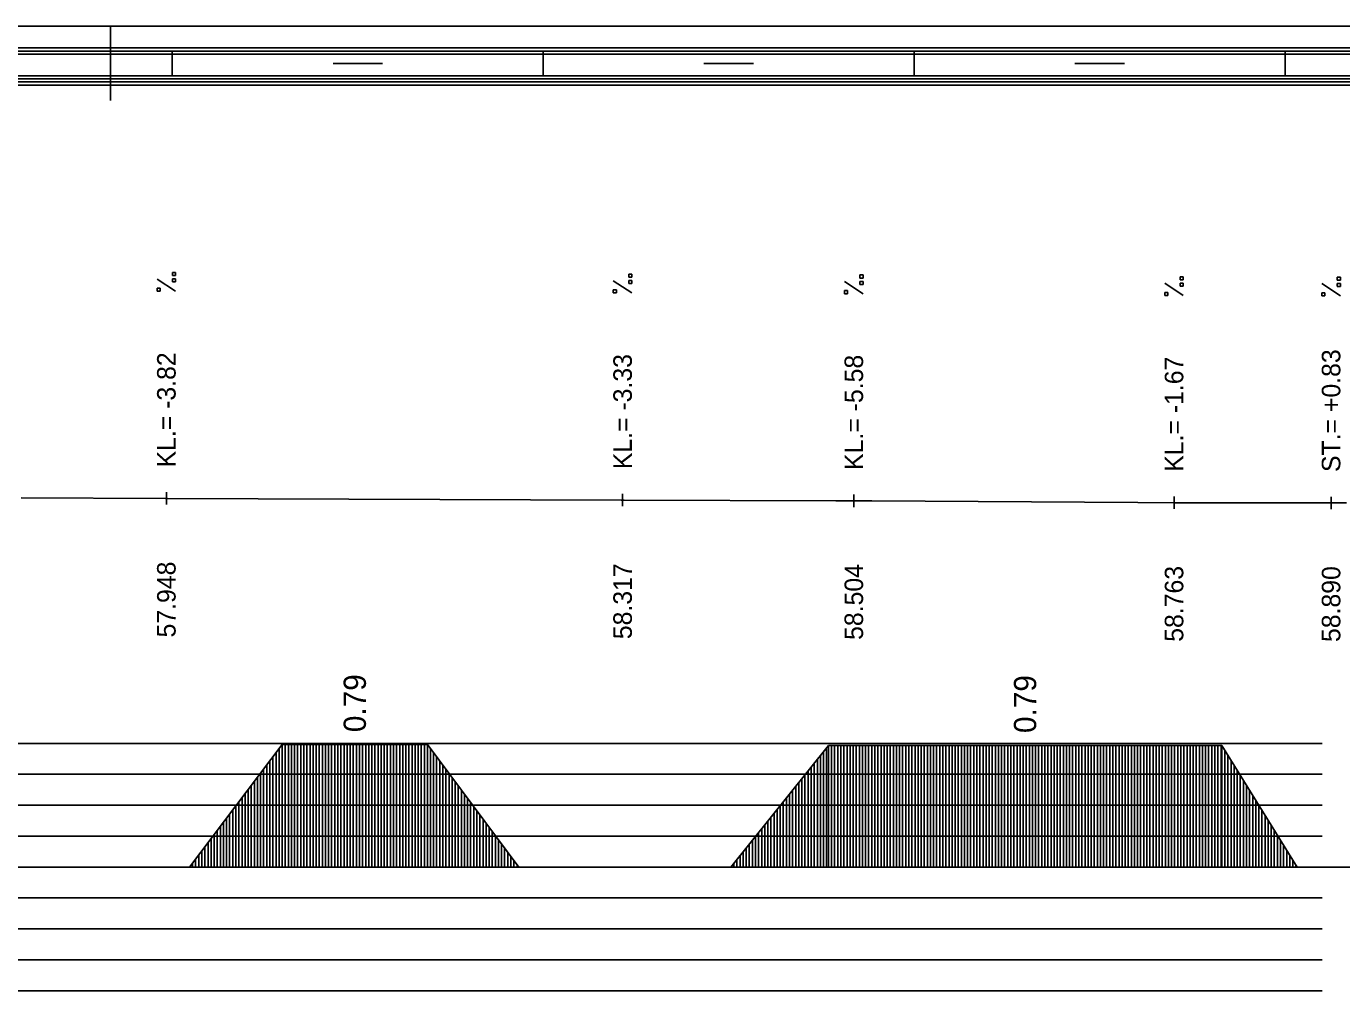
# Model space of a CAD drawing. Extents: x 2 to 10148, y 0 to 380.
# Drawn here: x 6083.2 to 6189.6, y 302 to 380 of the extents above; entities that cross this region are included whole.
import ezdxf

# ---------------------------------------------------------------- set-up
doc = ezdxf.new("R2010")
doc.units = 0
for name, color, linetype in [('NIVELETA_CARA', 7, 'Continuous'), ('NIVELETA_TEXT', 7, 'Continuous'), ('RAM', 7, 'Continuous'), ('ZRYCHL_CARA_C', 7, 'Continuous'), ('ZRYCHL_RASTR', 7, 'Continuous'), ('ZRYCHL_TEXT', 7, 'Continuous')]:
    doc.layers.add(name, color=color, linetype=linetype)

msp = doc.modelspace()

# ---------------------------------------------------------------- linework, layer by layer
at = {"layer": 'NIVELETA_CARA'}
for p, q in [((6082.77, 341.86), (6094.45, 341.82)), ((6094.45, 341.82), (6094.52, 341.82)), ((6094.52, 341.32), (6094.52, 342.32)), ((6094.52, 341.82), (6094.6, 341.82)), ((6094.6, 341.82), (6131.3, 341.68)), ((6131.3, 341.68), (6131.42, 341.68)), ((6131.42, 341.18), (6131.42, 342.18)), ((6131.42, 341.68), (6131.55, 341.68)), ((6131.55, 341.68), (6148.66, 341.62)), ((6148.66, 341.62), (6150.12, 341.62)), ((6150.12, 341.12), (6150.12, 342.12)), ((6150.12, 341.62), (6151.58, 341.61)), ((6151.58, 341.61), (6173.09, 341.49)), ((6176.02, 340.97), (6176.02, 341.97)), ((6188.72, 340.95), (6188.72, 341.95)), ((6173.09, 341.49), (6176.02, 341.47)), ((6176.02, 341.47), (6178.95, 341.47)), ((6178.95, 341.47), (6187.47, 341.45)), ((6187.47, 341.45), (6188.72, 341.45)), ((6188.72, 341.45), (6189.97, 341.45))]:
    msp.add_line(p, q, dxfattribs=at)
at = {"layer": 'NIVELETA_TEXT'}
for p, q in [((6095.27, 360.09), (6095.02, 360.09)), ((6095.02, 360.09), (6095.02, 359.85)), ((6095.02, 359.85), (6095.03, 359.84)), ((6095.02, 359.84), (6095.27, 359.84)), ((6095.27, 359.84), (6095.27, 360.09)), ((6132.17, 359.95), (6131.92, 359.95)), ((6131.92, 359.95), (6131.92, 359.71)), ((6131.92, 359.71), (6131.93, 359.7)), ((6131.92, 359.7), (6132.17, 359.7)), ((6132.17, 359.7), (6132.17, 359.95)), ((6150.87, 359.89), (6150.62, 359.89)), ((6150.62, 359.89), (6150.62, 359.64)), ((6150.62, 359.64), (6150.87, 359.64)), ((6150.62, 359.64), (6150.63, 359.64)), ((6150.87, 359.64), (6150.87, 359.89)), ((6176.77, 359.74), (6176.52, 359.74)), ((6176.52, 359.74), (6176.52, 359.5)), ((6176.77, 359.49), (6176.77, 359.74)), ((6189.47, 359.72), (6189.22, 359.72)), ((6189.22, 359.72), (6189.22, 359.48)), ((6189.47, 359.47), (6189.47, 359.72)), ((6095.27, 358.57), (6093.77, 359.56)), ((6094.02, 358.82), (6093.77, 358.82)), ((6093.77, 358.82), (6093.77, 358.58)), ((6093.77, 358.58), (6093.78, 358.57)), ((6093.77, 358.57), (6094.02, 358.57)), ((6094.02, 358.57), (6094.02, 358.82)), ((6095.27, 359.58), (6095.02, 359.58)), ((6095.02, 359.58), (6095.02, 359.33)), ((6095.02, 359.33), (6095.27, 359.33)), ((6095.02, 359.33), (6095.03, 359.33)), ((6095.27, 359.33), (6095.27, 359.58)), ((6132.17, 358.43), (6130.67, 359.42)), ((6130.92, 358.68), (6130.67, 358.68)), ((6130.67, 358.68), (6130.67, 358.44)), ((6130.92, 358.43), (6130.92, 358.68)), ((6132.17, 359.44), (6131.92, 359.44)), ((6131.92, 359.44), (6131.92, 359.19)), ((6131.92, 359.19), (6132.17, 359.19)), ((6131.92, 359.19), (6131.93, 359.19)), ((6132.17, 359.19), (6132.17, 359.44)), ((6150.87, 358.37), (6149.37, 359.36)), ((6149.62, 358.62), (6149.37, 358.62)), ((6149.37, 358.62), (6149.37, 358.37)), ((6149.62, 358.37), (6149.62, 358.62)), ((6150.87, 359.37), (6150.62, 359.37)), ((6150.62, 359.37), (6150.62, 359.13)), ((6150.62, 359.13), (6150.87, 359.13)), ((6150.62, 359.13), (6150.63, 359.13)), ((6150.87, 359.13), (6150.87, 359.37)), ((6176.77, 358.23), (6175.27, 359.22)), ((6176.52, 359.5), (6176.53, 359.49)), ((6176.52, 359.49), (6176.77, 359.49)), ((6176.77, 359.23), (6176.52, 359.23)), ((6176.52, 359.23), (6176.52, 358.99)), ((6176.52, 358.99), (6176.53, 358.98)), ((6176.52, 358.98), (6176.77, 358.98)), ((6176.77, 358.98), (6176.77, 359.23)), ((6189.47, 358.2), (6187.97, 359.19)), ((6189.22, 359.48), (6189.23, 359.47)), ((6189.22, 359.47), (6189.47, 359.47)), ((6189.47, 359.21), (6189.22, 359.21)), ((6189.22, 359.21), (6189.22, 358.97)), ((6189.22, 358.97), (6189.23, 358.96)), ((6189.22, 358.96), (6189.47, 358.96)), ((6189.47, 358.96), (6189.47, 359.21)), ((6130.67, 358.44), (6130.68, 358.43)), ((6130.67, 358.43), (6130.92, 358.43)), ((6149.37, 358.37), (6149.62, 358.37)), ((6149.37, 358.37), (6149.38, 358.37)), ((6175.52, 358.47), (6175.27, 358.47)), ((6175.27, 358.47), (6175.27, 358.23)), ((6175.27, 358.23), (6175.52, 358.23)), ((6175.27, 358.23), (6175.28, 358.23)), ((6175.52, 358.23), (6175.52, 358.47)), ((6188.22, 358.45), (6187.97, 358.45)), ((6187.97, 358.45), (6187.97, 358.21)), ((6187.97, 358.21), (6187.98, 358.2)), ((6187.97, 358.2), (6188.22, 358.2)), ((6188.22, 358.2), (6188.22, 358.45))]:
    msp.add_line(p, q, dxfattribs=at)
at = {"layer": 'RAM'}
for p, q in [((6872.96, 380), (5974.91, 380)), ((6090, 374), (6090, 380)), ((6872.96, 378.25), (5974.91, 378.25)), ((6872.96, 378), (5974.91, 378)), ((6872.96, 377.75), (5974.91, 377.75)), ((6095, 376), (6095, 378)), ((6125, 376), (6125, 378)), ((6155, 376), (6155, 378)), ((6185, 376), (6185, 378)), ((6108, 377), (6112, 377)), ((6138, 377), (6142, 377)), ((6168, 377), (6172, 377)), ((6872.96, 376), (5974.91, 376)), ((6872.96, 375.75), (5974.91, 375.75)), ((6872.96, 375.5), (5974.91, 375.5)), ((6872.96, 375.25), (5974.91, 375.25))]:
    msp.add_line(p, q, dxfattribs=at)
at = {"layer": 'ZRYCHL_CARA_C'}
for p, q in [((6096.39, 312), (6103.89, 321.91)), ((6103.64, 312), (6103.64, 321.58)), ((6103.89, 312), (6103.89, 321.91)), ((6103.89, 321.91), (6115.63, 321.91)), ((6104.14, 312), (6104.14, 321.91)), ((6104.39, 312), (6104.39, 321.91)), ((6104.64, 312), (6104.64, 321.91)), ((6104.89, 312), (6104.89, 321.91)), ((6105.14, 312), (6105.14, 321.91)), ((6105.39, 312), (6105.39, 321.91)), ((6105.64, 312), (6105.64, 321.91)), ((6105.89, 312), (6105.89, 321.91)), ((6106.14, 312), (6106.14, 321.91)), ((6106.39, 312), (6106.39, 321.91)), ((6106.64, 312), (6106.64, 321.91)), ((6106.89, 312), (6106.89, 321.91)), ((6107.14, 312), (6107.14, 321.91)), ((6107.39, 312), (6107.39, 321.91)), ((6107.64, 312), (6107.64, 321.91)), ((6107.89, 312), (6107.89, 321.91)), ((6108.14, 312), (6108.14, 321.91)), ((6108.39, 312), (6108.39, 321.91)), ((6108.64, 312), (6108.64, 321.91)), ((6108.89, 312), (6108.89, 321.91)), ((6109.14, 312), (6109.14, 321.91)), ((6109.39, 312), (6109.39, 321.91)), ((6109.64, 312), (6109.64, 321.91)), ((6109.89, 312), (6109.89, 321.91)), ((6110.14, 312), (6110.14, 321.91)), ((6110.39, 312), (6110.39, 321.91)), ((6110.64, 312), (6110.64, 321.91)), ((6110.89, 312), (6110.89, 321.91)), ((6111.14, 312), (6111.14, 321.91)), ((6111.39, 312), (6111.39, 321.91)), ((6111.64, 312), (6111.64, 321.91)), ((6111.89, 312), (6111.89, 321.91)), ((6112.14, 312), (6112.14, 321.91)), ((6112.39, 312), (6112.39, 321.91)), ((6112.64, 312), (6112.64, 321.91)), ((6112.89, 312), (6112.89, 321.91)), ((6113.14, 312), (6113.14, 321.91)), ((6113.39, 312), (6113.39, 321.91)), ((6113.64, 312), (6113.64, 321.91)), ((6113.89, 312), (6113.89, 321.91)), ((6114.14, 312), (6114.14, 321.91)), ((6114.39, 312), (6114.39, 321.91)), ((6114.64, 312), (6114.64, 321.91)), ((6114.89, 312), (6114.89, 321.91)), ((6115.14, 312), (6115.14, 321.91)), ((6115.39, 312), (6115.39, 321.91)), ((6115.63, 312), (6115.63, 321.91)), ((6115.63, 321.91), (6123.03, 312)), ((6115.88, 312), (6115.88, 321.57)), ((6140.17, 312), (6148.07, 321.84)), ((6147.67, 312), (6147.67, 321.34)), ((6147.92, 312), (6147.92, 321.65)), ((6148.07, 312), (6148.07, 321.84)), ((6148.07, 321.84), (6179.88, 321.84)), ((6148.32, 312), (6148.32, 321.84)), ((6148.57, 312), (6148.57, 321.84)), ((6148.82, 312), (6148.82, 321.84)), ((6149.07, 312), (6149.07, 321.84)), ((6149.32, 312), (6149.32, 321.84)), ((6149.57, 312), (6149.57, 321.84)), ((6149.82, 312), (6149.82, 321.84)), ((6150.07, 312), (6150.07, 321.84)), ((6150.32, 312), (6150.32, 321.84)), ((6150.57, 312), (6150.57, 321.84)), ((6150.82, 312), (6150.82, 321.84)), ((6151.07, 312), (6151.07, 321.84)), ((6151.32, 312), (6151.32, 321.84)), ((6151.57, 312), (6151.57, 321.84)), ((6151.82, 312), (6151.82, 321.84)), ((6152.07, 312), (6152.07, 321.84)), ((6152.32, 312), (6152.32, 321.84)), ((6152.57, 312), (6152.57, 321.84)), ((6152.82, 312), (6152.82, 321.84)), ((6153.07, 312), (6153.07, 321.84)), ((6153.32, 312), (6153.32, 321.84)), ((6153.57, 312), (6153.57, 321.84)), ((6153.82, 312), (6153.82, 321.84)), ((6154.07, 312), (6154.07, 321.84)), ((6154.32, 312), (6154.32, 321.84)), ((6154.57, 312), (6154.57, 321.84)), ((6154.82, 312), (6154.82, 321.84)), ((6155.07, 312), (6155.07, 321.84)), ((6155.32, 312), (6155.32, 321.84)), ((6155.57, 312), (6155.57, 321.84)), ((6155.82, 312), (6155.82, 321.84)), ((6156.07, 312), (6156.07, 321.84)), ((6156.32, 312), (6156.32, 321.84)), ((6156.57, 312), (6156.57, 321.84)), ((6156.82, 312), (6156.82, 321.84)), ((6157.07, 312), (6157.07, 321.84)), ((6157.32, 312), (6157.32, 321.84)), ((6157.57, 312), (6157.57, 321.84)), ((6157.82, 312), (6157.82, 321.84)), ((6158.07, 312), (6158.07, 321.84)), ((6158.32, 312), (6158.32, 321.84)), ((6158.57, 312), (6158.57, 321.84)), ((6158.82, 312), (6158.82, 321.84)), ((6159.07, 312), (6159.07, 321.84)), ((6159.32, 312), (6159.32, 321.84)), ((6159.57, 312), (6159.57, 321.84)), ((6159.82, 312), (6159.82, 321.84)), ((6160.07, 312), (6160.07, 321.84)), ((6160.32, 312), (6160.32, 321.84)), ((6160.57, 312), (6160.57, 321.84)), ((6160.82, 312), (6160.82, 321.84)), ((6161.07, 312), (6161.07, 321.84)), ((6161.32, 312), (6161.32, 321.84)), ((6161.57, 312), (6161.57, 321.84)), ((6161.82, 312), (6161.82, 321.84)), ((6162.07, 312), (6162.07, 321.84)), ((6162.32, 312), (6162.32, 321.84)), ((6162.57, 312), (6162.57, 321.84)), ((6162.82, 312), (6162.82, 321.84)), ((6163.07, 312), (6163.07, 321.84)), ((6163.32, 312), (6163.32, 321.84)), ((6163.57, 312), (6163.57, 321.84)), ((6163.82, 312), (6163.82, 321.84)), ((6164.07, 312), (6164.07, 321.84)), ((6164.32, 312), (6164.32, 321.84)), ((6164.57, 312), (6164.57, 321.84)), ((6164.82, 312), (6164.82, 321.84)), ((6165.07, 312), (6165.07, 321.84)), ((6165.32, 312), (6165.32, 321.84)), ((6165.57, 312), (6165.57, 321.84)), ((6165.82, 312), (6165.82, 321.84)), ((6166.07, 312), (6166.07, 321.84)), ((6166.32, 312), (6166.32, 321.84)), ((6166.57, 312), (6166.57, 321.84)), ((6166.82, 312), (6166.82, 321.84)), ((6167.07, 312), (6167.07, 321.84)), ((6167.32, 312), (6167.32, 321.84)), ((6167.57, 312), (6167.57, 321.84)), ((6167.82, 312), (6167.82, 321.84)), ((6168.07, 312), (6168.07, 321.84)), ((6168.32, 312), (6168.32, 321.84)), ((6168.57, 312), (6168.57, 321.84)), ((6168.82, 312), (6168.82, 321.84)), ((6169.07, 312), (6169.07, 321.84)), ((6169.32, 312), (6169.32, 321.84)), ((6169.57, 312), (6169.57, 321.84)), ((6169.82, 312), (6169.82, 321.84)), ((6170.07, 312), (6170.07, 321.84)), ((6170.32, 312), (6170.32, 321.84)), ((6170.57, 312), (6170.57, 321.84)), ((6170.82, 312), (6170.82, 321.84)), ((6171.07, 312), (6171.07, 321.84)), ((6171.32, 312), (6171.32, 321.84)), ((6171.57, 312), (6171.57, 321.84)), ((6171.82, 312), (6171.82, 321.84)), ((6172.07, 312), (6172.07, 321.84)), ((6172.32, 312), (6172.32, 321.84)), ((6172.57, 312), (6172.57, 321.84)), ((6172.82, 312), (6172.82, 321.84)), ((6173.07, 312), (6173.07, 321.84)), ((6173.32, 312), (6173.32, 321.84)), ((6173.57, 312), (6173.57, 321.84)), ((6173.82, 312), (6173.82, 321.84)), ((6174.07, 312), (6174.07, 321.84)), ((6174.32, 312), (6174.32, 321.84)), ((6174.57, 312), (6174.57, 321.84)), ((6174.82, 312), (6174.82, 321.84)), ((6175.07, 312), (6175.07, 321.84)), ((6175.32, 312), (6175.32, 321.84)), ((6175.57, 312), (6175.57, 321.84)), ((6175.82, 312), (6175.82, 321.84)), ((6176.07, 312), (6176.07, 321.84)), ((6176.32, 312), (6176.32, 321.84)), ((6176.57, 312), (6176.57, 321.84)), ((6176.82, 312), (6176.82, 321.84)), ((6177.07, 312), (6177.07, 321.84)), ((6177.32, 312), (6177.32, 321.84)), ((6177.57, 312), (6177.57, 321.84)), ((6177.82, 312), (6177.82, 321.84)), ((6178.07, 312), (6178.07, 321.84)), ((6178.32, 312), (6178.32, 321.84)), ((6178.57, 312), (6178.57, 321.84)), ((6178.82, 312), (6178.82, 321.84)), ((6179.07, 312), (6179.07, 321.84)), ((6179.32, 312), (6179.32, 321.84)), ((6179.57, 312), (6179.57, 321.84)), ((6179.82, 312), (6179.82, 321.84)), ((6179.88, 312), (6179.88, 321.84)), ((6179.88, 321.84), (6185.98, 312)), ((6180.13, 312), (6180.13, 321.44)), ((6102.64, 312), (6102.64, 320.26)), ((6102.89, 312), (6102.89, 320.59)), ((6103.14, 312), (6103.14, 320.92)), ((6103.39, 312), (6103.39, 321.25)), ((6116.13, 312), (6116.13, 321.24)), ((6116.38, 312), (6116.38, 320.9)), ((6116.63, 312), (6116.63, 320.57)), ((6116.88, 312), (6116.88, 320.24)), ((6146.92, 312), (6146.92, 320.41)), ((6147.17, 312), (6147.17, 320.72)), ((6147.42, 312), (6147.42, 321.03)), ((6180.38, 312), (6180.38, 321.03)), ((6180.63, 312), (6180.63, 320.63)), ((6180.88, 312), (6180.88, 320.23)), ((6101.89, 312), (6101.89, 319.27)), ((6102.14, 312), (6102.14, 319.6)), ((6102.39, 312), (6102.39, 319.93)), ((6117.13, 312), (6117.13, 319.9)), ((6117.38, 312), (6117.38, 319.57)), ((6117.63, 312), (6117.63, 319.23)), ((6145.92, 312), (6145.92, 319.16)), ((6146.17, 312), (6146.17, 319.47)), ((6146.42, 312), (6146.42, 319.78)), ((6146.67, 312), (6146.67, 320.1)), ((6181.13, 312), (6181.13, 319.82)), ((6181.38, 312), (6181.38, 319.42)), ((6101.14, 312), (6101.14, 318.28)), ((6101.39, 312), (6101.39, 318.61)), ((6101.64, 312), (6101.64, 318.94)), ((6117.88, 312), (6117.88, 318.9)), ((6118.13, 312), (6118.13, 318.56)), ((6118.38, 312), (6118.38, 318.23)), ((6145.17, 312), (6145.17, 318.23)), ((6145.42, 312), (6145.42, 318.54)), ((6145.67, 312), (6145.67, 318.85)), ((6181.63, 312), (6181.63, 319.02)), ((6181.88, 312), (6181.88, 318.61)), ((6182.13, 312), (6182.13, 318.21)), ((6100.39, 312), (6100.39, 317.28)), ((6100.64, 312), (6100.64, 317.62)), ((6100.89, 312), (6100.89, 317.95)), ((6118.63, 312), (6118.63, 317.89)), ((6118.88, 312), (6118.88, 317.56)), ((6119.13, 312), (6119.13, 317.22)), ((6144.42, 312), (6144.42, 317.29)), ((6144.67, 312), (6144.67, 317.6)), ((6144.92, 312), (6144.92, 317.92)), ((6182.38, 312), (6182.38, 317.81)), ((6182.63, 312), (6182.63, 317.4)), ((6099.64, 312), (6099.64, 316.29)), ((6099.89, 312), (6099.89, 316.62)), ((6100.14, 312), (6100.14, 316.95)), ((6119.38, 312), (6119.38, 316.89)), ((6119.63, 312), (6119.63, 316.55)), ((6119.88, 312), (6119.88, 316.22)), ((6143.42, 312), (6143.42, 316.05)), ((6143.67, 312), (6143.67, 316.36)), ((6143.92, 312), (6143.92, 316.67)), ((6144.17, 312), (6144.17, 316.98)), ((6182.88, 312), (6182.88, 317)), ((6183.13, 312), (6183.13, 316.6)), ((6183.38, 312), (6183.38, 316.19)), ((6098.64, 312), (6098.64, 314.97)), ((6098.89, 312), (6098.89, 315.3)), ((6099.14, 312), (6099.14, 315.63)), ((6099.39, 312), (6099.39, 315.96)), ((6120.13, 312), (6120.13, 315.88)), ((6120.38, 312), (6120.38, 315.55)), ((6120.63, 312), (6120.63, 315.21)), ((6142.67, 312), (6142.67, 315.11)), ((6142.92, 312), (6142.92, 315.43)), ((6143.17, 312), (6143.17, 315.74)), ((6183.63, 312), (6183.63, 315.79)), ((6183.88, 312), (6183.88, 315.39)), ((6184.13, 312), (6184.13, 314.98)), ((6097.89, 312), (6097.89, 313.98)), ((6098.14, 312), (6098.14, 314.31)), ((6098.39, 312), (6098.39, 314.64)), ((6120.88, 312), (6120.88, 314.88)), ((6121.13, 312), (6121.13, 314.54)), ((6121.38, 312), (6121.38, 314.21)), ((6121.63, 312), (6121.63, 313.87)), ((6141.67, 312), (6141.67, 313.87)), ((6141.92, 312), (6141.92, 314.18)), ((6142.17, 312), (6142.17, 314.49)), ((6142.42, 312), (6142.42, 314.8)), ((6184.38, 312), (6184.38, 314.58)), ((6184.63, 312), (6184.63, 314.18)), ((6097.14, 312), (6097.14, 312.99)), ((6097.39, 312), (6097.39, 313.32)), ((6097.64, 312), (6097.64, 313.65)), ((6121.88, 312), (6121.88, 313.54)), ((6122.13, 312), (6122.13, 313.21)), ((6122.38, 312), (6122.38, 312.87)), ((6140.92, 312), (6140.92, 312.93)), ((6141.17, 312), (6141.17, 313.25)), ((6141.42, 312), (6141.42, 313.56)), ((6184.88, 312), (6184.88, 313.77)), ((6185.13, 312), (6185.13, 313.37)), ((6185.38, 312), (6185.38, 312.97)), ((5974.91, 312), (6872.96, 312)), ((6096.64, 312), (6096.64, 312.33)), ((6096.89, 312), (6096.89, 312.66)), ((6122.63, 312), (6122.63, 312.54)), ((6122.88, 312), (6122.88, 312.2)), ((6140.42, 312), (6140.42, 312.31)), ((6140.67, 312), (6140.67, 312.62)), ((6185.63, 312), (6185.63, 312.56)), ((6185.88, 312), (6185.88, 312.16))]:
    msp.add_line(p, q, dxfattribs=at)
at = {"layer": 'ZRYCHL_RASTR'}
for p, q in [((5984.61, 322), (6188, 322)), ((5984.51, 319.5), (6188, 319.5)), ((5984.49, 317), (6188, 317)), ((5984.49, 314.5), (6188, 314.5)), ((5992, 309.5), (6188, 309.5)), ((5992, 307), (6188, 307)), ((5992, 304.5), (6188, 304.5)), ((5992, 302), (6188, 302))]:
    msp.add_line(p, q, dxfattribs=at)

# ---------------------------------------------------------------- texts
at = {"layer": 'NIVELETA_TEXT'}
for s, p in [('KL.= -3.82', (6095.27, 344.32)), ('KL.= -3.33', (6132.17, 344.18)), ('KL.= -5.58', (6150.87, 344.12)), ('ST.= +0.83', (6189.47, 343.95)), ('KL.= -1.67', (6176.77, 343.97)), ('57.948', (6095.27, 330.57)), ('58.317', (6132.17, 330.43)), ('58.504', (6150.87, 330.37)), ('58.763', (6176.77, 330.22)), ('58.890', (6189.47, 330.2))]:
    msp.add_text(s, height=1.5, rotation=90, dxfattribs=at).set_placement(p)
at = {"layer": 'ZRYCHL_TEXT'}
for p in [(6110.66, 322.91), (6164.87, 322.84)]:
    msp.add_text('0.79', height=1.8, rotation=90, dxfattribs=at).set_placement(p)

doc.saveas('drawing.dxf')
